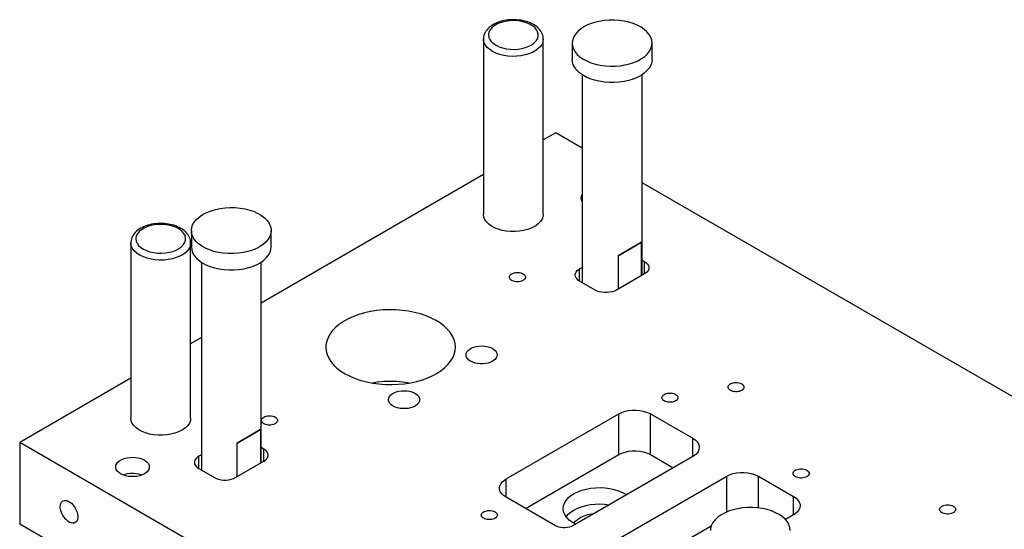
# Model space of a CAD drawing. Header units: inches. Extents: x 3 to 351, y 4 to 271.
# Tile 498 of 530: x 221.34 to 233.68, y 252.24 to 258.62. Entities that reach past the tile are written whole.
import ezdxf

# ---------------------------------------------------------------- set-up
doc = ezdxf.new("R2010")
doc.units = ezdxf.units.IN
doc.header["$LTSCALE"] = 0.5
doc.header["$MEASUREMENT"] = 0
doc.layers.add('STR_1', color=7, linetype='Continuous')

msp = doc.modelspace()

# ---------------------------------------------------------------- linework, layer by layer
at = {"layer": 'STR_1', "color": 9, "linetype": 'Continuous'}
for p, q in [((227.236, 258.535), (227.219, 258.521)), ((227.254, 258.548), (227.236, 258.535)), ((227.273, 258.56), (227.254, 258.548)), ((227.294, 258.571), (227.273, 258.56)), ((227.315, 258.581), (227.294, 258.571)), ((227.338, 258.589), (227.315, 258.581)), ((227.361, 258.597), (227.338, 258.589)), ((227.385, 258.604), (227.361, 258.597)), ((227.41, 258.609), (227.385, 258.604)), ((227.435, 258.613), (227.41, 258.609)), ((227.46, 258.617), (227.435, 258.613)), ((227.486, 258.619), (227.46, 258.617)), ((227.512, 258.62), (227.486, 258.619)), ((227.538, 258.62), (227.512, 258.62)), ((227.564, 258.619), (227.538, 258.62)), ((227.59, 258.616), (227.564, 258.619)), ((227.615, 258.613), (227.59, 258.616)), ((227.64, 258.608), (227.615, 258.613)), ((227.665, 258.603), (227.64, 258.608)), ((227.689, 258.596), (227.665, 258.603)), ((227.712, 258.588), (227.689, 258.596)), ((227.734, 258.579), (227.712, 258.588)), ((227.756, 258.57), (227.734, 258.579)), ((227.776, 258.559), (227.756, 258.57)), ((227.795, 258.547), (227.776, 258.559)), ((227.812, 258.534), (227.795, 258.547)), ((227.829, 258.521), (227.812, 258.534)), ((228.407, 258.53), (228.366, 258.503)), ((228.436, 258.546), (228.407, 258.53)), ((228.487, 258.568), (228.436, 258.546)), ((228.542, 258.586), (228.487, 258.568)), ((228.6, 258.599), (228.542, 258.586)), ((228.661, 258.609), (228.6, 258.599)), ((228.724, 258.614), (228.661, 258.609)), ((228.787, 258.614), (228.724, 258.614)), ((228.85, 258.61), (228.787, 258.614)), ((228.911, 258.601), (228.85, 258.61)), ((228.97, 258.588), (228.911, 258.601)), ((229.026, 258.571), (228.97, 258.588)), ((229.077, 258.55), (229.026, 258.571)), ((229.124, 258.525), (229.077, 258.55)), ((227.151, 258.406), (227.149, 258.389)), ((227.155, 258.424), (227.151, 258.406)), ((227.161, 258.441), (227.155, 258.424)), ((227.169, 258.458), (227.161, 258.441)), ((227.179, 258.475), (227.169, 258.458)), ((227.19, 258.491), (227.179, 258.475)), ((227.204, 258.507), (227.19, 258.491)), ((227.219, 258.521), (227.204, 258.507)), ((227.843, 258.507), (227.829, 258.521)), ((227.856, 258.492), (227.843, 258.507)), ((227.867, 258.476), (227.856, 258.492)), ((227.877, 258.461), (227.867, 258.476)), ((227.885, 258.444), (227.877, 258.461)), ((227.891, 258.428), (227.885, 258.444)), ((227.895, 258.411), (227.891, 258.428)), ((227.898, 258.394), (227.895, 258.411)), ((228.28, 258.406), (228.267, 258.37)), ((228.301, 258.44), (228.28, 258.406)), ((228.33, 258.473), (228.301, 258.44)), ((228.366, 258.503), (228.33, 258.473)), ((229.164, 258.497), (229.124, 258.525)), ((229.198, 258.466), (229.164, 258.497)), ((229.225, 258.433), (229.198, 258.466)), ((229.245, 258.398), (229.225, 258.433)), ((227.149, 258.389), (227.148, 258.377)), ((227.148, 258.377), (227.148, 256.183)), ((227.898, 258.377), (227.898, 258.394)), ((227.898, 256.183), (227.898, 258.377)), ((228.267, 258.37), (228.261, 258.334)), ((228.261, 258.334), (228.261, 258.326)), ((228.261, 258.326), (228.261, 258.122)), ((228.261, 258.326), (228.265, 258.29)), ((228.265, 258.29), (228.277, 258.254)), ((229.257, 258.363), (229.245, 258.398)), ((229.248, 258.26), (229.258, 258.296)), ((229.261, 258.326), (229.257, 258.363)), ((229.258, 258.296), (229.261, 258.326)), ((229.261, 258.122), (229.261, 258.326)), ((228.277, 258.254), (228.296, 258.219)), ((228.296, 258.219), (228.324, 258.186)), ((228.324, 258.186), (228.358, 258.155)), ((229.131, 258.132), (229.17, 258.16)), ((229.17, 258.16), (229.203, 258.192)), ((229.203, 258.192), (229.229, 258.225)), ((229.229, 258.225), (229.248, 258.26)), ((228.264, 258.092), (228.261, 258.122)), ((228.274, 258.056), (228.264, 258.092)), ((228.293, 258.021), (228.274, 258.056)), ((228.358, 258.155), (228.398, 258.127)), ((228.398, 258.127), (228.444, 258.103)), ((228.444, 258.103), (228.496, 258.081)), ((228.496, 258.081), (228.551, 258.064)), ((228.551, 258.064), (228.61, 258.051)), ((228.61, 258.051), (228.672, 258.042)), ((228.672, 258.042), (228.735, 258.038)), ((228.735, 258.038), (228.798, 258.038)), ((228.798, 258.038), (228.86, 258.043)), ((228.86, 258.043), (228.921, 258.053)), ((228.921, 258.053), (228.98, 258.067)), ((228.98, 258.067), (229.035, 258.085)), ((229.035, 258.085), (229.085, 258.106)), ((229.085, 258.106), (229.131, 258.132)), ((229.245, 258.05), (229.225, 258.015)), ((229.257, 258.086), (229.245, 258.05)), ((229.261, 258.122), (229.257, 258.086)), ((228.318, 257.987), (228.293, 258.021)), ((228.351, 257.956), (228.318, 257.987)), ((228.391, 257.928), (228.351, 257.956)), ((228.386, 257.931), (228.386, 255.328)), ((228.436, 257.902), (228.391, 257.928)), ((229.124, 257.923), (229.077, 257.898)), ((229.164, 257.951), (229.124, 257.923)), ((229.136, 255.419), (229.136, 257.931)), ((229.198, 257.982), (229.164, 257.951)), ((229.225, 258.015), (229.198, 257.982)), ((228.487, 257.88), (228.436, 257.902)), ((228.542, 257.862), (228.487, 257.88)), ((228.6, 257.849), (228.542, 257.862)), ((228.661, 257.839), (228.6, 257.849)), ((228.724, 257.834), (228.661, 257.839)), ((228.787, 257.834), (228.724, 257.834)), ((228.85, 257.838), (228.787, 257.834)), ((228.911, 257.847), (228.85, 257.838)), ((228.97, 257.86), (228.911, 257.847)), ((229.026, 257.877), (228.97, 257.86)), ((229.077, 257.898), (229.026, 257.877)), ((223.634, 256.183), (223.682, 256.207)), ((223.682, 256.207), (223.734, 256.227)), ((223.734, 256.227), (223.79, 256.244)), ((223.79, 256.244), (223.85, 256.256)), ((223.85, 256.256), (223.912, 256.264)), ((223.912, 256.264), (223.975, 256.267)), ((223.975, 256.267), (224.038, 256.266)), ((224.038, 256.266), (224.1, 256.26)), ((224.1, 256.26), (224.161, 256.25)), ((224.161, 256.25), (224.219, 256.235)), ((224.219, 256.235), (224.273, 256.216)), ((224.273, 256.216), (224.322, 256.193)), ((224.322, 256.193), (224.367, 256.167)), ((223.016, 256.062), (222.99, 256.058)), ((223.041, 256.065), (223.016, 256.062)), ((223.067, 256.067), (223.041, 256.065)), ((223.093, 256.068), (223.067, 256.067)), ((223.119, 256.068), (223.093, 256.068)), ((223.145, 256.067), (223.119, 256.068)), ((223.17, 256.065), (223.145, 256.067)), ((223.196, 256.061), (223.17, 256.065)), ((223.221, 256.057), (223.196, 256.061)), ((223.504, 256.051), (223.523, 256.086)), ((223.523, 256.086), (223.551, 256.119)), ((223.551, 256.119), (223.585, 256.149)), ((223.585, 256.149), (223.625, 256.177)), ((223.625, 256.177), (223.634, 256.183)), ((224.367, 256.167), (224.405, 256.138)), ((224.405, 256.138), (224.436, 256.106)), ((224.436, 256.106), (224.461, 256.073)), ((224.461, 256.073), (224.477, 256.038)), ((222.771, 255.939), (222.759, 255.923)), ((222.784, 255.955), (222.771, 255.939)), ((222.8, 255.97), (222.784, 255.955)), ((222.816, 255.984), (222.8, 255.97)), ((222.834, 255.997), (222.816, 255.984)), ((222.854, 256.008), (222.834, 255.997)), ((222.874, 256.019), (222.854, 256.008)), ((222.896, 256.029), (222.874, 256.019)), ((222.918, 256.038), (222.896, 256.029)), ((222.942, 256.045), (222.918, 256.038)), ((222.966, 256.052), (222.942, 256.045)), ((222.99, 256.058), (222.966, 256.052)), ((223.245, 256.051), (223.221, 256.057)), ((223.269, 256.045), (223.245, 256.051)), ((223.293, 256.037), (223.269, 256.045)), ((223.315, 256.028), (223.293, 256.037)), ((223.336, 256.018), (223.315, 256.028)), ((223.356, 256.007), (223.336, 256.018)), ((223.375, 255.995), (223.356, 256.007)), ((223.393, 255.983), (223.375, 255.995)), ((223.409, 255.969), (223.393, 255.983)), ((223.424, 255.955), (223.409, 255.969)), ((223.437, 255.94), (223.424, 255.955)), ((223.448, 255.925), (223.437, 255.94)), ((223.488, 255.979), (223.492, 256.015)), ((223.488, 255.979), (223.488, 255.775)), ((223.491, 255.948), (223.488, 255.979)), ((223.501, 255.912), (223.491, 255.948)), ((223.492, 256.015), (223.504, 256.051)), ((224.484, 255.942), (224.472, 255.906)), ((224.477, 256.038), (224.486, 256.001)), ((224.488, 255.979), (224.484, 255.942)), ((224.486, 256.001), (224.488, 255.979)), ((224.488, 255.775), (224.488, 255.979)), ((222.732, 255.855), (222.729, 255.837)), ((222.729, 255.837), (222.729, 255.826)), ((222.729, 255.826), (222.729, 253.631)), ((222.736, 255.872), (222.732, 255.855)), ((222.742, 255.889), (222.736, 255.872)), ((222.749, 255.907), (222.742, 255.889)), ((222.759, 255.923), (222.749, 255.907)), ((223.457, 255.909), (223.448, 255.925)), ((223.465, 255.893), (223.457, 255.909)), ((223.471, 255.876), (223.465, 255.893)), ((223.476, 255.859), (223.471, 255.876)), ((223.478, 255.842), (223.476, 255.859)), ((223.479, 255.826), (223.478, 255.842)), ((223.479, 253.631), (223.479, 255.826)), ((223.52, 255.877), (223.501, 255.912)), ((223.546, 255.844), (223.52, 255.877)), ((223.578, 255.813), (223.546, 255.844)), ((223.618, 255.784), (223.578, 255.813)), ((224.425, 255.839), (224.391, 255.808)), ((224.452, 255.872), (224.425, 255.839)), ((224.472, 255.906), (224.452, 255.872)), ((229.128, 255.834), (228.835, 255.664)), ((228.835, 255.664), (229.128, 255.834)), ((229.128, 255.415), (229.128, 255.834)), ((223.488, 255.775), (223.492, 255.738)), ((223.492, 255.738), (223.504, 255.702)), ((223.504, 255.702), (223.523, 255.668)), ((223.663, 255.759), (223.618, 255.784)), ((223.714, 255.737), (223.663, 255.759)), ((223.769, 255.719), (223.714, 255.737)), ((223.827, 255.705), (223.769, 255.719)), ((223.888, 255.696), (223.827, 255.705)), ((223.951, 255.691), (223.888, 255.696)), ((224.014, 255.69), (223.951, 255.691)), ((224.077, 255.695), (224.014, 255.69)), ((224.138, 255.703), (224.077, 255.695)), ((224.197, 255.717), (224.138, 255.703)), ((224.253, 255.734), (224.197, 255.717)), ((224.304, 255.755), (224.253, 255.734)), ((224.351, 255.78), (224.304, 255.755)), ((224.391, 255.808), (224.351, 255.78)), ((224.456, 255.673), (224.475, 255.708)), ((224.475, 255.708), (224.485, 255.744)), ((224.485, 255.744), (224.488, 255.775)), ((223.523, 255.668), (223.551, 255.635)), ((223.551, 255.635), (223.585, 255.604)), ((223.585, 255.604), (223.625, 255.576)), ((223.613, 255.584), (223.613, 252.98)), ((223.625, 255.576), (223.671, 255.551)), ((224.312, 255.555), (224.358, 255.58)), ((224.358, 255.58), (224.397, 255.609)), ((224.363, 253.072), (224.363, 255.584)), ((224.397, 255.609), (224.43, 255.64)), ((224.43, 255.64), (224.456, 255.673)), ((228.835, 255.664), (228.835, 255.246)), ((223.671, 255.551), (223.723, 255.53)), ((223.723, 255.53), (223.778, 255.512)), ((223.778, 255.512), (223.837, 255.499)), ((223.837, 255.499), (223.899, 255.491)), ((223.899, 255.491), (223.962, 255.486)), ((223.962, 255.486), (224.025, 255.487)), ((224.025, 255.487), (224.087, 255.492)), ((224.087, 255.492), (224.148, 255.501)), ((224.148, 255.501), (224.207, 255.515)), ((224.207, 255.515), (224.262, 255.533)), ((224.262, 255.533), (224.312, 255.555)), ((224.062, 253.317), (224.355, 253.486)), ((224.355, 253.486), (224.062, 253.317)), ((224.355, 253.486), (224.355, 253.068)), ((224.062, 252.899), (224.062, 253.317)), ((228.382, 252.727), (228.436, 252.742)), ((228.436, 252.742), (228.493, 252.752)), ((228.493, 252.752), (228.553, 252.758)), ((228.553, 252.758), (228.613, 252.76)), ((228.613, 252.76), (228.673, 252.757)), ((228.673, 252.757), (228.731, 252.749)), ((228.731, 252.749), (228.788, 252.737)), ((228.788, 252.737), (228.841, 252.721)), ((228.184, 252.6), (228.211, 252.631)), ((228.211, 252.631), (228.245, 252.66)), ((228.245, 252.66), (228.285, 252.686)), ((228.285, 252.686), (228.331, 252.708)), ((228.331, 252.708), (228.382, 252.727)), ((228.841, 252.721), (228.89, 252.7)), ((228.89, 252.7), (228.933, 252.677)), ((228.933, 252.677), (228.943, 252.671)), ((228.149, 252.498), (228.153, 252.533)), ((228.149, 252.484), (228.149, 252.498)), ((228.157, 252.45), (228.149, 252.484)), ((228.153, 252.533), (228.165, 252.567)), ((228.165, 252.567), (228.184, 252.6)), ((228.281, 252.479), (228.327, 252.502)), ((228.327, 252.502), (228.377, 252.521)), ((228.377, 252.521), (228.431, 252.537)), ((228.431, 252.537), (228.488, 252.547)), ((228.488, 252.547), (228.547, 252.554)), ((228.547, 252.554), (228.607, 252.556)), ((228.607, 252.556), (228.667, 252.553)), ((228.667, 252.553), (228.726, 252.546)), ((228.726, 252.546), (228.726, 252.546)), ((230.274, 252.482), (230.219, 252.464)), ((230.333, 252.496), (230.274, 252.482)), ((230.394, 252.506), (230.333, 252.496)), ((230.456, 252.511), (230.394, 252.506)), ((230.52, 252.511), (230.456, 252.511)), ((230.582, 252.507), (230.52, 252.511)), ((230.644, 252.498), (230.582, 252.507)), ((230.703, 252.485), (230.644, 252.498)), ((230.758, 252.468), (230.703, 252.485)), ((228.172, 252.416), (228.157, 252.45)), ((228.194, 252.384), (228.172, 252.416)), ((228.185, 252.396), (228.212, 252.427)), ((228.224, 252.354), (228.194, 252.384)), ((228.212, 252.427), (228.246, 252.456)), ((228.246, 252.456), (228.281, 252.479)), ((228.303, 252.341), (228.332, 252.366)), ((228.332, 252.366), (228.368, 252.388)), ((228.368, 252.388), (228.409, 252.407)), ((228.409, 252.407), (228.455, 252.422)), ((228.455, 252.422), (228.504, 252.433)), ((228.504, 252.433), (228.54, 252.438)), ((230.084, 252.389), (230.051, 252.357)), ((230.123, 252.417), (230.084, 252.389)), ((230.169, 252.442), (230.123, 252.417)), ((230.219, 252.464), (230.169, 252.442)), ((230.81, 252.446), (230.758, 252.468)), ((230.856, 252.422), (230.81, 252.446)), ((230.897, 252.393), (230.856, 252.422)), ((230.931, 252.363), (230.897, 252.393)), ((230.958, 252.33), (230.931, 252.363)), ((228.261, 252.326), (228.224, 252.354)), ((228.303, 252.302), (228.261, 252.326)), ((228.281, 252.314), (228.303, 252.341)), ((229.996, 252.253), (229.993, 252.223)), ((230.007, 252.289), (229.996, 252.253)), ((230.025, 252.324), (230.007, 252.289)), ((230.051, 252.357), (230.025, 252.324)), ((230.977, 252.295), (230.958, 252.33)), ((230.989, 252.259), (230.977, 252.295)), ((230.993, 252.223), (230.989, 252.259))]:
    msp.add_line(p, q, dxfattribs=at)
at = {"layer": 'STR_1', "color": 96, "linetype": 'Continuous'}
for p, q in [((227.281, 258.542), (227.253, 258.518)), ((227.315, 258.563), (227.281, 258.542)), ((227.355, 258.58), (227.315, 258.563)), ((227.399, 258.594), (227.355, 258.58)), ((227.446, 258.603), (227.399, 258.594)), ((227.496, 258.608), (227.446, 258.603)), ((227.546, 258.608), (227.496, 258.608)), ((227.595, 258.604), (227.546, 258.608)), ((227.643, 258.595), (227.595, 258.604)), ((227.687, 258.582), (227.643, 258.595)), ((227.727, 258.565), (227.687, 258.582)), ((227.763, 258.544), (227.727, 258.565)), ((227.792, 258.521), (227.763, 258.544)), ((227.217, 258.464), (227.211, 258.436)), ((227.211, 258.436), (227.211, 258.428)), ((227.211, 258.428), (227.215, 258.399)), ((227.231, 258.492), (227.217, 258.464)), ((227.253, 258.518), (227.231, 258.492)), ((227.814, 258.495), (227.792, 258.521)), ((227.828, 258.467), (227.814, 258.495)), ((227.825, 258.382), (227.834, 258.41)), ((227.835, 258.439), (227.828, 258.467)), ((227.834, 258.41), (227.835, 258.439)), ((227.149, 258.361), (227.148, 258.377)), ((227.157, 258.33), (227.149, 258.361)), ((227.173, 258.3), (227.157, 258.33)), ((227.197, 258.271), (227.173, 258.3)), ((227.215, 258.399), (227.227, 258.371)), ((227.227, 258.371), (227.246, 258.345)), ((227.246, 258.345), (227.273, 258.32)), ((227.273, 258.32), (227.306, 258.299)), ((227.306, 258.299), (227.344, 258.28)), ((227.676, 258.271), (227.717, 258.287)), ((227.717, 258.287), (227.754, 258.306)), ((227.754, 258.306), (227.785, 258.329)), ((227.785, 258.329), (227.809, 258.354)), ((227.809, 258.354), (227.825, 258.382)), ((227.863, 258.285), (227.836, 258.258)), ((227.883, 258.315), (227.863, 258.285)), ((227.894, 258.346), (227.883, 258.315)), ((227.898, 258.377), (227.894, 258.346)), ((227.227, 258.245), (227.197, 258.271)), ((227.263, 258.221), (227.227, 258.245)), ((227.305, 258.201), (227.263, 258.221)), ((227.352, 258.185), (227.305, 258.201)), ((227.344, 258.28), (227.387, 258.266)), ((227.402, 258.172), (227.352, 258.185)), ((227.387, 258.266), (227.434, 258.255)), ((227.455, 258.164), (227.402, 258.172)), ((227.434, 258.255), (227.483, 258.249)), ((227.51, 258.161), (227.455, 258.164)), ((227.483, 258.249), (227.533, 258.248)), ((227.565, 258.162), (227.51, 258.161)), ((227.533, 258.248), (227.582, 258.251)), ((227.618, 258.168), (227.565, 258.162)), ((227.582, 258.251), (227.631, 258.259)), ((227.67, 258.178), (227.618, 258.168)), ((227.631, 258.259), (227.676, 258.271)), ((227.719, 258.192), (227.67, 258.178)), ((227.763, 258.211), (227.719, 258.192)), ((227.803, 258.233), (227.763, 258.211)), ((227.836, 258.258), (227.803, 258.233)), ((222.812, 255.94), (222.798, 255.913)), ((222.833, 255.967), (222.812, 255.94)), ((222.861, 255.99), (222.833, 255.967)), ((222.896, 256.011), (222.861, 255.99)), ((222.936, 256.029), (222.896, 256.011)), ((222.98, 256.042), (222.936, 256.029)), ((223.027, 256.051), (222.98, 256.042)), ((223.076, 256.056), (223.027, 256.051)), ((223.126, 256.057), (223.076, 256.056)), ((223.176, 256.052), (223.126, 256.057)), ((223.223, 256.043), (223.176, 256.052)), ((223.268, 256.03), (223.223, 256.043)), ((223.308, 256.013), (223.268, 256.03)), ((223.343, 255.993), (223.308, 256.013)), ((223.372, 255.969), (223.343, 255.993)), ((223.394, 255.943), (223.372, 255.969)), ((223.409, 255.916), (223.394, 255.943)), ((222.73, 255.81), (222.729, 255.826)), ((222.798, 255.913), (222.792, 255.884)), ((222.792, 255.884), (222.792, 255.877)), ((222.792, 255.877), (222.796, 255.848)), ((222.796, 255.848), (222.807, 255.82)), ((222.807, 255.82), (222.827, 255.793)), ((223.389, 255.803), (223.406, 255.83)), ((223.406, 255.83), (223.415, 255.858)), ((223.416, 255.887), (223.409, 255.916)), ((223.415, 255.858), (223.416, 255.887)), ((223.479, 255.826), (223.475, 255.794)), ((222.738, 255.778), (222.73, 255.81)), ((222.754, 255.748), (222.738, 255.778)), ((222.777, 255.72), (222.754, 255.748)), ((222.807, 255.693), (222.777, 255.72)), ((222.844, 255.67), (222.807, 255.693)), ((222.827, 255.793), (222.853, 255.769)), ((222.853, 255.769), (222.886, 255.747)), ((222.886, 255.747), (222.925, 255.729)), ((222.925, 255.729), (222.968, 255.714)), ((222.968, 255.714), (223.015, 255.704)), ((223.015, 255.704), (223.063, 255.698)), ((223.063, 255.698), (223.113, 255.696)), ((223.113, 255.696), (223.163, 255.699)), ((223.163, 255.699), (223.211, 255.707)), ((223.211, 255.707), (223.257, 255.719)), ((223.257, 255.719), (223.298, 255.735)), ((223.298, 255.735), (223.335, 255.755)), ((223.335, 255.755), (223.365, 255.778)), ((223.365, 255.778), (223.389, 255.803)), ((223.417, 255.706), (223.383, 255.681)), ((223.444, 255.734), (223.417, 255.706)), ((223.463, 255.763), (223.444, 255.734)), ((223.475, 255.794), (223.463, 255.763)), ((222.886, 255.649), (222.844, 255.67)), ((222.933, 255.633), (222.886, 255.649)), ((222.983, 255.621), (222.933, 255.633)), ((223.036, 255.613), (222.983, 255.621)), ((223.09, 255.609), (223.036, 255.613)), ((223.145, 255.61), (223.09, 255.609)), ((223.199, 255.616), (223.145, 255.61)), ((223.251, 255.626), (223.199, 255.616)), ((223.299, 255.641), (223.251, 255.626)), ((223.344, 255.659), (223.299, 255.641)), ((223.383, 255.681), (223.344, 255.659)), ((229.167, 255.438), (229.167, 255.591)), ((228.354, 255.346), (228.354, 255.499)), ((228.846, 253.174), (228.846, 253.684)), ((229.242, 253.174), (229.242, 253.684)), ((229.772, 253.15), (229.772, 253.378)), ((224.394, 253.09), (224.394, 253.243)), ((223.581, 252.998), (223.581, 253.152)), ((222.655, 252.923), (222.635, 252.917)), ((222.689, 252.931), (222.655, 252.923)), ((222.725, 252.936), (222.689, 252.931)), ((222.762, 252.936), (222.725, 252.936)), ((222.798, 252.933), (222.762, 252.936)), ((222.833, 252.927), (222.798, 252.933)), ((222.866, 252.917), (222.833, 252.927)), ((227.432, 252.639), (227.432, 252.868)), ((230.198, 252.456), (230.198, 252.904)), ((230.594, 252.506), (230.594, 252.904)), ((231.036, 252.42), (231.036, 252.648))]:
    msp.add_line(p, q, dxfattribs=at)
at = {"layer": 'STR_1', "color": 190, "linetype": 'Continuous'}
for p, q in [((228.054, 257.203), (227.898, 257.114)), ((228.386, 257.012), (228.054, 257.203)), ((227.148, 256.681), (224.363, 255.072)), ((234.538, 253.46), (229.136, 256.579)), ((228.373, 256.387), (228.376, 256.408)), ((228.376, 256.366), (228.373, 256.387)), ((228.373, 256.387), (228.373, 256.387)), ((228.376, 256.408), (228.386, 256.429)), ((228.386, 256.345), (228.376, 256.366)), ((228.386, 256.429), (228.386, 256.429)), ((227.149, 256.179), (227.148, 256.183)), ((227.154, 256.147), (227.149, 256.179)), ((227.166, 256.117), (227.154, 256.147)), ((227.187, 256.087), (227.166, 256.117)), ((227.215, 256.06), (227.187, 256.087)), ((227.249, 256.035), (227.215, 256.06)), ((227.836, 256.063), (227.803, 256.038)), ((227.863, 256.091), (227.836, 256.063)), ((227.883, 256.12), (227.863, 256.091)), ((227.894, 256.151), (227.883, 256.12)), ((227.898, 256.183), (227.894, 256.151)), ((227.289, 256.014), (227.249, 256.035)), ((227.334, 255.996), (227.289, 256.014)), ((227.383, 255.982), (227.334, 255.996)), ((227.435, 255.972), (227.383, 255.982)), ((227.489, 255.967), (227.435, 255.972)), ((227.544, 255.967), (227.489, 255.967)), ((227.598, 255.971), (227.544, 255.967)), ((227.651, 255.979), (227.598, 255.971)), ((227.701, 255.992), (227.651, 255.979)), ((227.747, 256.009), (227.701, 255.992)), ((227.789, 256.03), (227.747, 256.009)), ((227.803, 256.038), (227.789, 256.03)), ((229.136, 255.609), (229.167, 255.591)), ((229.167, 255.591), (229.188, 255.576)), ((229.188, 255.576), (229.205, 255.56)), ((227.504, 255.437), (227.517, 255.443)), ((227.517, 255.443), (227.532, 255.448)), ((227.532, 255.448), (227.549, 255.452)), ((227.549, 255.452), (227.566, 255.454)), ((227.566, 255.454), (227.583, 255.454)), ((227.583, 255.454), (227.601, 255.452)), ((227.601, 255.452), (227.617, 255.448)), ((227.617, 255.448), (227.632, 255.443)), ((227.632, 255.443), (227.646, 255.437)), ((228.302, 255.441), (228.311, 255.459)), ((228.311, 255.459), (228.324, 255.477)), ((228.324, 255.477), (228.343, 255.492)), ((228.343, 255.492), (228.354, 255.499)), ((228.354, 255.499), (228.386, 255.517)), ((229.179, 255.445), (229.167, 255.438)), ((229.197, 255.46), (229.179, 255.445)), ((229.211, 255.477), (229.197, 255.46)), ((229.205, 255.56), (229.216, 255.542)), ((229.22, 255.495), (229.211, 255.477)), ((229.216, 255.542), (229.222, 255.524)), ((229.222, 255.514), (229.22, 255.495)), ((229.222, 255.524), (229.222, 255.514)), ((227.474, 255.396), (227.476, 255.406)), ((227.476, 255.386), (227.474, 255.396)), ((227.476, 255.406), (227.48, 255.416)), ((227.48, 255.376), (227.476, 255.386)), ((227.48, 255.416), (227.488, 255.425)), ((227.488, 255.367), (227.48, 255.376)), ((227.488, 255.425), (227.498, 255.433)), ((227.498, 255.359), (227.488, 255.367)), ((227.498, 255.433), (227.504, 255.437)), ((227.51, 255.351), (227.498, 255.359)), ((227.524, 255.346), (227.51, 255.351)), ((227.54, 255.341), (227.524, 255.346)), ((227.557, 255.339), (227.54, 255.341)), ((227.575, 255.338), (227.557, 255.339)), ((227.592, 255.339), (227.575, 255.338)), ((227.609, 255.341), (227.592, 255.339)), ((227.625, 255.346), (227.609, 255.341)), ((227.639, 255.351), (227.625, 255.346)), ((227.652, 255.359), (227.639, 255.351)), ((227.646, 255.437), (227.657, 255.429)), ((227.662, 255.367), (227.652, 255.359)), ((227.657, 255.429), (227.666, 255.42)), ((227.669, 255.376), (227.662, 255.367)), ((227.666, 255.42), (227.672, 255.411)), ((227.674, 255.386), (227.669, 255.376)), ((227.672, 255.411), (227.675, 255.401)), ((227.675, 255.396), (227.674, 255.386)), ((227.675, 255.401), (227.675, 255.396)), ((228.299, 255.422), (228.302, 255.441)), ((228.3, 255.413), (228.299, 255.422)), ((228.306, 255.394), (228.3, 255.413)), ((228.317, 255.377), (228.306, 255.394)), ((228.333, 255.36), (228.317, 255.377)), ((228.354, 255.346), (228.333, 255.36)), ((228.549, 255.234), (228.354, 255.346)), ((229.167, 255.438), (228.814, 255.234)), ((228.574, 255.221), (228.549, 255.234)), ((228.602, 255.212), (228.574, 255.221)), ((228.633, 255.206), (228.602, 255.212)), ((228.665, 255.202), (228.633, 255.206)), ((228.698, 255.202), (228.665, 255.202)), ((228.73, 255.206), (228.698, 255.202)), ((228.761, 255.212), (228.73, 255.206)), ((228.789, 255.221), (228.761, 255.212)), ((228.814, 255.234), (228.789, 255.221)), ((225.734, 254.965), (225.658, 254.948)), ((225.811, 254.977), (225.734, 254.965)), ((225.891, 254.985), (225.811, 254.977)), ((225.971, 254.988), (225.891, 254.985)), ((226.052, 254.986), (225.971, 254.988)), ((226.132, 254.98), (226.052, 254.986)), ((226.21, 254.97), (226.132, 254.98)), ((226.286, 254.955), (226.21, 254.97)), ((226.36, 254.935), (226.286, 254.955)), ((225.396, 254.842), (225.344, 254.807)), ((225.455, 254.874), (225.396, 254.842)), ((225.518, 254.903), (225.455, 254.874)), ((225.586, 254.927), (225.518, 254.903)), ((225.658, 254.948), (225.586, 254.927)), ((226.429, 254.912), (226.36, 254.935)), ((226.494, 254.884), (226.429, 254.912)), ((226.555, 254.854), (226.494, 254.884)), ((226.609, 254.819), (226.555, 254.854)), ((225.258, 254.728), (225.226, 254.685)), ((225.298, 254.768), (225.258, 254.728)), ((225.344, 254.807), (225.298, 254.768)), ((226.658, 254.782), (226.609, 254.819)), ((226.699, 254.742), (226.658, 254.782)), ((226.734, 254.7), (226.699, 254.742)), ((223.613, 254.639), (223.479, 254.562)), ((225.184, 254.595), (225.175, 254.549)), ((225.201, 254.641), (225.184, 254.595)), ((225.226, 254.685), (225.201, 254.641)), ((226.762, 254.657), (226.734, 254.7)), ((226.782, 254.612), (226.762, 254.657)), ((226.793, 254.566), (226.782, 254.612)), ((225.175, 254.549), (225.173, 254.519)), ((225.173, 254.519), (225.177, 254.473)), ((225.177, 254.473), (225.189, 254.427)), ((226.783, 254.431), (226.794, 254.477)), ((226.797, 254.519), (226.793, 254.566)), ((226.794, 254.477), (226.797, 254.519)), ((226.933, 254.442), (226.942, 254.461)), ((226.942, 254.461), (226.957, 254.479)), ((226.957, 254.479), (226.976, 254.495)), ((226.976, 254.495), (227, 254.509)), ((227, 254.509), (227.028, 254.52)), ((227.028, 254.52), (227.059, 254.528)), ((227.059, 254.528), (227.092, 254.533)), ((227.092, 254.533), (227.126, 254.535)), ((227.126, 254.535), (227.16, 254.533)), ((227.16, 254.533), (227.192, 254.528)), ((227.192, 254.528), (227.223, 254.52)), ((227.223, 254.52), (227.251, 254.509)), ((227.251, 254.509), (227.275, 254.495)), ((227.275, 254.495), (227.295, 254.479)), ((227.295, 254.479), (227.309, 254.461)), ((227.309, 254.461), (227.318, 254.442)), ((225.189, 254.427), (225.209, 254.382)), ((225.209, 254.382), (225.237, 254.338)), ((225.237, 254.338), (225.271, 254.296)), ((226.703, 254.3), (226.737, 254.342)), ((226.737, 254.342), (226.764, 254.386)), ((226.764, 254.386), (226.783, 254.431)), ((226.93, 254.422), (226.933, 254.442)), ((226.931, 254.412), (226.93, 254.422)), ((226.937, 254.393), (226.931, 254.412)), ((226.949, 254.375), (226.937, 254.393)), ((226.966, 254.358), (226.949, 254.375)), ((226.988, 254.342), (226.966, 254.358)), ((227.014, 254.33), (226.988, 254.342)), ((227.264, 254.342), (227.238, 254.33)), ((227.275, 254.35), (227.264, 254.342)), ((227.295, 254.366), (227.275, 254.35)), ((227.309, 254.384), (227.295, 254.366)), ((227.318, 254.403), (227.309, 254.384)), ((227.318, 254.442), (227.321, 254.422)), ((227.321, 254.422), (227.318, 254.403)), ((225.271, 254.296), (225.313, 254.256)), ((225.313, 254.256), (225.362, 254.219)), ((225.362, 254.219), (225.416, 254.185)), ((226.56, 254.188), (226.614, 254.222)), ((226.614, 254.222), (226.662, 254.26)), ((226.662, 254.26), (226.703, 254.3)), ((227.043, 254.32), (227.014, 254.33)), ((227.075, 254.313), (227.043, 254.32)), ((227.109, 254.31), (227.075, 254.313)), ((227.143, 254.31), (227.109, 254.31)), ((227.176, 254.313), (227.143, 254.31)), ((227.208, 254.32), (227.176, 254.313)), ((227.238, 254.33), (227.208, 254.32)), ((222.729, 254.129), (221.336, 253.325)), ((225.416, 254.185), (225.477, 254.154)), ((225.477, 254.154), (225.542, 254.127)), ((225.542, 254.127), (225.611, 254.103)), ((225.611, 254.103), (225.685, 254.084)), ((225.9, 254.087), (225.82, 254.08)), ((225.98, 254.09), (225.9, 254.087)), ((226.061, 254.088), (225.98, 254.09)), ((226.14, 254.081), (226.061, 254.088)), ((226.237, 254.073), (226.313, 254.09)), ((226.313, 254.09), (226.385, 254.111)), ((226.385, 254.111), (226.453, 254.136)), ((226.453, 254.136), (226.516, 254.164)), ((226.516, 254.164), (226.56, 254.188)), ((225.685, 254.084), (225.761, 254.069)), ((225.82, 254.08), (225.752, 254.07)), ((225.761, 254.069), (225.839, 254.058)), ((225.839, 254.058), (225.919, 254.052)), ((225.919, 254.052), (226, 254.05)), ((226, 254.05), (226.08, 254.054)), ((226.056, 253.959), (226.087, 253.967)), ((226.08, 254.054), (226.16, 254.061)), ((226.087, 253.967), (226.12, 253.972)), ((226.12, 253.972), (226.153, 253.974)), ((226.219, 254.07), (226.14, 254.081)), ((226.153, 253.974), (226.187, 253.972)), ((226.16, 254.061), (226.237, 254.073)), ((226.187, 253.972), (226.22, 253.967)), ((226.22, 253.967), (226.251, 253.959)), ((230.214, 254.018), (230.216, 254.028)), ((230.215, 254.013), (230.214, 254.018)), ((230.218, 254.003), (230.215, 254.013)), ((230.216, 254.028), (230.22, 254.038)), ((230.224, 253.994), (230.218, 254.003)), ((230.22, 254.038), (230.228, 254.047)), ((230.232, 253.985), (230.224, 253.994)), ((230.228, 254.047), (230.238, 254.055)), ((230.244, 253.977), (230.232, 253.985)), ((230.238, 254.055), (230.25, 254.062)), ((230.257, 253.971), (230.244, 253.977)), ((230.25, 254.062), (230.264, 254.068)), ((230.272, 253.965), (230.257, 253.971)), ((230.264, 254.068), (230.28, 254.073)), ((230.289, 253.962), (230.272, 253.965)), ((230.28, 254.073), (230.297, 254.075)), ((230.306, 253.96), (230.289, 253.962)), ((230.297, 254.075), (230.315, 254.076)), ((230.315, 254.076), (230.332, 254.075)), ((230.341, 253.962), (230.324, 253.96)), ((230.332, 254.075), (230.349, 254.073)), ((230.357, 253.965), (230.341, 253.962)), ((230.349, 254.073), (230.365, 254.068)), ((230.372, 253.971), (230.357, 253.965)), ((230.365, 254.068), (230.379, 254.062)), ((230.386, 253.977), (230.372, 253.971)), ((230.379, 254.062), (230.392, 254.055)), ((230.392, 253.981), (230.386, 253.977)), ((230.392, 254.055), (230.402, 254.047)), ((230.402, 253.989), (230.392, 253.981)), ((230.402, 254.047), (230.409, 254.038)), ((230.409, 253.998), (230.402, 253.989)), ((230.409, 254.038), (230.414, 254.028)), ((230.414, 254.008), (230.409, 253.998)), ((230.414, 254.028), (230.415, 254.018)), ((230.415, 254.018), (230.414, 254.008)), ((225.958, 253.861), (225.961, 253.88)), ((225.959, 253.851), (225.958, 253.861)), ((225.965, 253.832), (225.959, 253.851)), ((225.961, 253.88), (225.97, 253.899)), ((225.97, 253.899), (225.984, 253.917)), ((225.984, 253.917), (226.004, 253.933)), ((226.004, 253.933), (226.028, 253.947)), ((226.028, 253.947), (226.056, 253.959)), ((226.251, 253.959), (226.279, 253.947)), ((226.279, 253.947), (226.303, 253.933)), ((226.303, 253.933), (226.323, 253.917)), ((226.323, 253.917), (226.337, 253.899)), ((226.337, 253.899), (226.346, 253.88)), ((226.346, 253.841), (226.337, 253.822)), ((226.346, 253.88), (226.349, 253.861)), ((226.349, 253.861), (226.346, 253.841)), ((229.385, 253.886), (229.387, 253.896)), ((229.386, 253.881), (229.385, 253.886)), ((229.389, 253.871), (229.386, 253.881)), ((229.387, 253.896), (229.391, 253.906)), ((229.395, 253.862), (229.389, 253.871)), ((229.391, 253.906), (229.399, 253.915)), ((229.403, 253.853), (229.395, 253.862)), ((229.399, 253.915), (229.409, 253.924)), ((229.415, 253.845), (229.403, 253.853)), ((229.409, 253.924), (229.421, 253.931)), ((229.428, 253.839), (229.415, 253.845)), ((229.421, 253.931), (229.435, 253.937)), ((229.443, 253.834), (229.428, 253.839)), ((229.435, 253.937), (229.451, 253.941)), ((229.451, 253.941), (229.468, 253.944)), ((229.468, 253.944), (229.486, 253.944)), ((229.486, 253.944), (229.503, 253.944)), ((229.503, 253.944), (229.52, 253.941)), ((229.52, 253.941), (229.536, 253.937)), ((229.543, 253.839), (229.528, 253.834)), ((229.536, 253.937), (229.55, 253.931)), ((229.557, 253.845), (229.543, 253.839)), ((229.55, 253.931), (229.563, 253.924)), ((229.563, 253.849), (229.557, 253.845)), ((229.563, 253.924), (229.573, 253.915)), ((229.573, 253.857), (229.563, 253.849)), ((229.573, 253.915), (229.58, 253.906)), ((229.58, 253.867), (229.573, 253.857)), ((229.58, 253.906), (229.585, 253.896)), ((229.585, 253.876), (229.58, 253.867)), ((229.585, 253.896), (229.586, 253.886)), ((229.586, 253.886), (229.585, 253.876)), ((230.324, 253.96), (230.306, 253.96)), ((225.976, 253.813), (225.965, 253.832)), ((225.993, 253.796), (225.976, 253.813)), ((226.015, 253.781), (225.993, 253.796)), ((226.041, 253.769), (226.015, 253.781)), ((226.071, 253.759), (226.041, 253.769)), ((226.103, 253.752), (226.071, 253.759)), ((226.136, 253.749), (226.103, 253.752)), ((226.17, 253.749), (226.136, 253.749)), ((226.204, 253.752), (226.17, 253.749)), ((226.236, 253.759), (226.204, 253.752)), ((226.265, 253.769), (226.236, 253.759)), ((226.292, 253.781), (226.265, 253.769)), ((226.303, 253.788), (226.292, 253.781)), ((226.323, 253.804), (226.303, 253.788)), ((226.337, 253.822), (226.323, 253.804)), ((228.882, 253.702), (228.923, 253.716)), ((228.923, 253.716), (228.967, 253.725)), ((228.967, 253.725), (229.013, 253.731)), ((229.013, 253.731), (229.061, 253.731)), ((229.061, 253.731), (229.107, 253.727)), ((229.107, 253.727), (229.152, 253.719)), ((229.152, 253.719), (229.194, 253.706)), ((229.46, 253.83), (229.443, 253.834)), ((229.477, 253.829), (229.46, 253.83)), ((229.494, 253.829), (229.477, 253.829)), ((229.512, 253.83), (229.494, 253.829)), ((229.528, 253.834), (229.512, 253.83)), ((222.729, 253.627), (222.729, 253.631)), ((222.734, 253.596), (222.729, 253.627)), ((222.747, 253.565), (222.734, 253.596)), ((223.475, 253.6), (223.463, 253.569)), ((223.479, 253.631), (223.475, 253.6)), ((224.366, 253.602), (224.368, 253.612)), ((224.368, 253.592), (224.366, 253.602)), ((224.368, 253.612), (224.373, 253.621)), ((224.373, 253.621), (224.38, 253.631)), ((224.38, 253.631), (224.39, 253.639)), ((224.39, 253.639), (224.396, 253.643)), ((224.396, 253.643), (224.409, 253.649)), ((224.409, 253.649), (224.424, 253.654)), ((224.424, 253.654), (224.441, 253.658)), ((224.441, 253.658), (224.458, 253.659)), ((224.458, 253.659), (224.476, 253.659)), ((224.476, 253.659), (224.493, 253.658)), ((224.493, 253.658), (224.509, 253.654)), ((224.509, 253.654), (224.525, 253.649)), ((224.525, 253.649), (224.538, 253.643)), ((224.538, 253.643), (224.549, 253.635)), ((224.549, 253.635), (224.558, 253.626)), ((224.558, 253.626), (224.564, 253.617)), ((224.564, 253.617), (224.567, 253.607)), ((224.567, 253.602), (224.566, 253.592)), ((224.567, 253.607), (224.567, 253.602)), ((227.432, 252.868), (228.846, 253.684)), ((228.846, 253.684), (228.882, 253.702)), ((229.194, 253.706), (229.232, 253.69)), ((229.232, 253.69), (229.242, 253.684)), ((229.242, 253.684), (229.772, 253.378)), ((222.768, 253.536), (222.747, 253.565)), ((222.795, 253.508), (222.768, 253.536)), ((222.829, 253.484), (222.795, 253.508)), ((222.87, 253.462), (222.829, 253.484)), ((223.369, 253.478), (223.328, 253.457)), ((223.383, 253.487), (223.369, 253.478)), ((223.417, 253.512), (223.383, 253.487)), ((223.444, 253.539), (223.417, 253.512)), ((223.463, 253.569), (223.444, 253.539)), ((224.373, 253.582), (224.368, 253.592)), ((224.38, 253.573), (224.373, 253.582)), ((224.39, 253.564), (224.38, 253.573)), ((224.402, 253.557), (224.39, 253.564)), ((224.417, 253.551), (224.402, 253.557)), ((224.433, 253.547), (224.417, 253.551)), ((224.45, 253.544), (224.433, 253.547)), ((224.467, 253.544), (224.45, 253.544)), ((224.484, 253.544), (224.467, 253.544)), ((224.501, 253.547), (224.484, 253.544)), ((224.517, 253.551), (224.501, 253.547)), ((224.532, 253.557), (224.517, 253.551)), ((224.544, 253.564), (224.532, 253.557)), ((224.554, 253.573), (224.544, 253.564)), ((224.561, 253.582), (224.554, 253.573)), ((224.566, 253.592), (224.561, 253.582)), ((222.915, 253.444), (222.87, 253.462)), ((222.964, 253.43), (222.915, 253.444)), ((223.016, 253.421), (222.964, 253.43)), ((223.07, 253.416), (223.016, 253.421)), ((223.125, 253.415), (223.07, 253.416)), ((223.179, 253.419), (223.125, 253.415)), ((223.232, 253.428), (223.179, 253.419)), ((223.282, 253.441), (223.232, 253.428)), ((223.328, 253.457), (223.282, 253.441)), ((229.772, 253.378), (229.803, 253.357)), ((229.803, 253.357), (229.827, 253.334)), ((230.847, 247.834), (221.336, 253.325)), ((221.336, 253.325), (221.336, 252.304)), ((224.394, 253.243), (224.363, 253.262)), ((224.406, 253.236), (224.394, 253.243)), ((224.424, 253.221), (224.406, 253.236)), ((229.827, 253.334), (229.843, 253.308)), ((229.85, 253.237), (229.838, 253.21)), ((229.843, 253.308), (229.852, 253.281)), ((229.854, 253.264), (229.85, 253.237)), ((229.852, 253.281), (229.854, 253.264)), ((222.589, 253.097), (222.615, 253.112)), ((222.615, 253.112), (222.645, 253.124)), ((222.645, 253.124), (222.678, 253.133)), ((222.678, 253.133), (222.714, 253.139)), ((222.714, 253.139), (222.75, 253.141)), ((222.75, 253.141), (222.787, 253.139)), ((222.787, 253.139), (222.823, 253.133)), ((222.823, 253.133), (222.856, 253.124)), ((222.856, 253.124), (222.886, 253.112)), ((222.886, 253.112), (222.912, 253.097)), ((223.533, 253.103), (223.527, 253.084)), ((223.544, 253.121), (223.533, 253.103)), ((223.56, 253.137), (223.544, 253.121)), ((223.581, 253.152), (223.56, 253.137)), ((223.613, 253.17), (223.581, 253.152)), ((224.394, 253.09), (224.415, 253.105)), ((224.415, 253.105), (224.432, 253.121)), ((224.438, 253.204), (224.424, 253.221)), ((224.432, 253.121), (224.443, 253.139)), ((224.447, 253.186), (224.438, 253.204)), ((224.443, 253.139), (224.449, 253.157)), ((224.449, 253.167), (224.447, 253.186)), ((224.449, 253.157), (224.449, 253.167)), ((227.675, 252.498), (228.846, 253.174)), ((229.772, 253.15), (228.269, 252.282)), ((228.846, 253.174), (228.882, 253.192)), ((228.882, 253.192), (228.923, 253.205)), ((228.923, 253.205), (228.967, 253.215)), ((228.967, 253.215), (229.013, 253.22)), ((229.013, 253.22), (229.061, 253.221)), ((229.061, 253.221), (229.107, 253.217)), ((229.107, 253.217), (229.152, 253.209)), ((229.152, 253.209), (229.194, 253.196)), ((229.194, 253.196), (229.232, 253.179)), ((229.232, 253.179), (229.242, 253.174)), ((229.242, 253.174), (229.528, 253.009)), ((229.792, 253.163), (229.772, 253.15)), ((229.819, 253.185), (229.792, 253.163)), ((229.838, 253.21), (229.819, 253.185)), ((222.54, 253.019), (222.543, 253.04)), ((222.54, 253.008), (222.54, 253.019)), ((222.547, 252.987), (222.54, 253.008)), ((222.543, 253.04), (222.552, 253.061)), ((222.559, 252.967), (222.547, 252.987)), ((222.552, 253.061), (222.568, 253.08)), ((222.568, 253.08), (222.589, 253.097)), ((222.912, 253.097), (222.933, 253.08)), ((222.933, 253.08), (222.949, 253.061)), ((222.949, 252.977), (222.933, 252.958)), ((222.949, 253.061), (222.958, 253.04)), ((222.958, 252.998), (222.949, 252.977)), ((222.958, 253.04), (222.961, 253.019)), ((222.961, 253.019), (222.958, 252.998)), ((223.527, 253.084), (223.526, 253.075)), ((223.526, 253.075), (223.529, 253.056)), ((223.529, 253.056), (223.538, 253.038)), ((223.538, 253.038), (223.552, 253.021)), ((223.552, 253.021), (223.57, 253.005)), ((223.57, 253.005), (223.581, 252.998)), ((223.581, 252.998), (223.776, 252.886)), ((224.041, 252.886), (224.394, 253.09)), ((231.053, 252.975), (231.065, 252.982)), ((231.065, 252.982), (231.079, 252.987)), ((231.079, 252.987), (231.095, 252.992)), ((231.095, 252.992), (231.112, 252.994)), ((231.112, 252.994), (231.13, 252.995)), ((231.13, 252.995), (231.147, 252.994)), ((231.147, 252.994), (231.164, 252.992)), ((231.164, 252.992), (231.18, 252.987)), ((231.18, 252.987), (231.194, 252.982)), ((231.194, 252.982), (231.207, 252.975)), ((222.578, 252.949), (222.559, 252.967)), ((222.601, 252.933), (222.578, 252.949)), ((222.629, 252.919), (222.601, 252.933)), ((222.661, 252.908), (222.629, 252.919)), ((222.696, 252.901), (222.661, 252.908)), ((222.732, 252.898), (222.696, 252.901)), ((222.769, 252.898), (222.732, 252.898)), ((222.805, 252.901), (222.769, 252.898)), ((222.84, 252.908), (222.805, 252.901)), ((222.871, 252.919), (222.84, 252.908)), ((222.9, 252.933), (222.871, 252.919)), ((222.912, 252.941), (222.9, 252.933)), ((222.933, 252.958), (222.912, 252.941)), ((223.776, 252.886), (223.801, 252.874)), ((223.801, 252.874), (223.829, 252.865)), ((223.829, 252.865), (223.86, 252.858)), ((223.86, 252.858), (223.892, 252.855)), ((223.892, 252.855), (223.925, 252.855)), ((223.925, 252.855), (223.957, 252.858)), ((223.957, 252.858), (223.988, 252.865)), ((223.988, 252.865), (224.016, 252.874)), ((224.016, 252.874), (224.041, 252.886)), ((227.385, 252.832), (227.411, 252.855)), ((227.411, 252.855), (227.432, 252.868)), ((228.784, 252.087), (230.198, 252.904)), ((230.198, 252.904), (230.234, 252.921)), ((230.234, 252.921), (230.275, 252.935)), ((230.275, 252.935), (230.319, 252.945)), ((230.319, 252.945), (230.366, 252.95)), ((230.366, 252.95), (230.413, 252.951)), ((230.413, 252.951), (230.46, 252.947)), ((230.46, 252.947), (230.505, 252.938)), ((230.505, 252.938), (230.547, 252.926)), ((230.547, 252.926), (230.584, 252.909)), ((230.584, 252.909), (230.594, 252.904)), ((230.594, 252.904), (231.036, 252.648)), ((231.029, 252.937), (231.031, 252.947)), ((231.03, 252.932), (231.029, 252.937)), ((231.033, 252.922), (231.03, 252.932)), ((231.031, 252.947), (231.035, 252.957)), ((231.039, 252.913), (231.033, 252.922)), ((231.035, 252.957), (231.043, 252.966)), ((231.047, 252.904), (231.039, 252.913)), ((231.043, 252.966), (231.053, 252.975)), ((231.059, 252.896), (231.047, 252.904)), ((231.072, 252.89), (231.059, 252.896)), ((231.087, 252.885), (231.072, 252.89)), ((231.104, 252.881), (231.087, 252.885)), ((231.121, 252.879), (231.104, 252.881)), ((231.138, 252.879), (231.121, 252.879)), ((231.156, 252.881), (231.138, 252.879)), ((231.172, 252.885), (231.156, 252.881)), ((231.187, 252.89), (231.172, 252.885)), ((231.201, 252.896), (231.187, 252.89)), ((231.207, 252.9), (231.201, 252.896)), ((231.207, 252.975), (231.217, 252.966)), ((231.217, 252.908), (231.207, 252.9)), ((231.217, 252.966), (231.224, 252.957)), ((231.224, 252.917), (231.217, 252.908)), ((231.224, 252.957), (231.229, 252.947)), ((231.229, 252.927), (231.224, 252.917)), ((231.229, 252.947), (231.23, 252.937)), ((231.23, 252.937), (231.229, 252.927)), ((227.35, 252.754), (227.353, 252.781)), ((227.351, 252.736), (227.35, 252.754)), ((227.36, 252.709), (227.351, 252.736)), ((227.353, 252.781), (227.365, 252.807)), ((227.365, 252.807), (227.385, 252.832)), ((227.377, 252.684), (227.36, 252.709)), ((227.401, 252.66), (227.377, 252.684)), ((227.432, 252.639), (227.401, 252.66)), ((228.05, 252.282), (227.432, 252.639)), ((231.036, 252.648), (231.066, 252.628)), ((231.066, 252.628), (231.09, 252.604)), ((221.844, 252.521), (221.846, 252.542)), ((221.845, 252.51), (221.844, 252.521)), ((221.848, 252.486), (221.845, 252.51)), ((221.846, 252.542), (221.851, 252.561)), ((221.855, 252.461), (221.848, 252.486)), ((221.851, 252.561), (221.859, 252.577)), ((221.859, 252.577), (221.87, 252.588)), ((221.87, 252.588), (221.877, 252.593)), ((221.877, 252.593), (221.892, 252.599)), ((221.892, 252.599), (221.908, 252.6)), ((221.908, 252.6), (221.926, 252.597)), ((221.926, 252.597), (221.945, 252.59)), ((221.945, 252.59), (221.965, 252.579)), ((221.965, 252.579), (221.984, 252.564)), ((221.984, 252.564), (222.002, 252.546)), ((222.002, 252.546), (222.018, 252.525)), ((222.018, 252.525), (222.033, 252.503)), ((222.033, 252.503), (222.045, 252.478)), ((231.09, 252.604), (231.107, 252.578)), ((231.114, 252.507), (231.102, 252.48)), ((231.107, 252.578), (231.116, 252.552)), ((231.118, 252.534), (231.114, 252.507)), ((231.116, 252.552), (231.118, 252.534)), ((232.866, 252.487), (232.867, 252.497)), ((232.866, 252.482), (232.866, 252.487)), ((232.869, 252.472), (232.866, 252.482)), ((232.867, 252.497), (232.872, 252.507)), ((232.872, 252.507), (232.879, 252.516)), ((232.879, 252.516), (232.889, 252.524)), ((232.889, 252.524), (232.902, 252.532)), ((232.902, 252.532), (232.916, 252.537)), ((232.916, 252.537), (232.932, 252.542)), ((232.932, 252.542), (232.949, 252.544)), ((232.949, 252.544), (232.966, 252.545)), ((232.966, 252.545), (232.984, 252.544)), ((232.984, 252.544), (233.001, 252.542)), ((233.001, 252.542), (233.017, 252.537)), ((233.017, 252.537), (233.031, 252.532)), ((233.031, 252.532), (233.043, 252.524)), ((233.043, 252.524), (233.053, 252.516)), ((233.053, 252.516), (233.061, 252.507)), ((233.061, 252.507), (233.065, 252.497)), ((233.065, 252.497), (233.067, 252.487)), ((233.067, 252.487), (233.065, 252.477)), ((221.864, 252.437), (221.855, 252.461)), ((221.877, 252.412), (221.864, 252.437)), ((221.892, 252.39), (221.877, 252.412)), ((221.908, 252.369), (221.892, 252.39)), ((221.926, 252.351), (221.908, 252.369)), ((222.045, 252.478), (222.055, 252.454)), ((222.055, 252.454), (222.062, 252.429)), ((222.062, 252.363), (222.055, 252.346)), ((222.062, 252.429), (222.065, 252.405)), ((222.065, 252.383), (222.062, 252.363)), ((222.065, 252.405), (222.065, 252.383)), ((227.122, 252.417), (227.124, 252.427)), ((227.123, 252.412), (227.122, 252.417)), ((227.126, 252.402), (227.123, 252.412)), ((227.124, 252.427), (227.128, 252.437)), ((227.132, 252.392), (227.126, 252.402)), ((227.128, 252.437), (227.136, 252.446)), ((227.141, 252.383), (227.132, 252.392)), ((227.136, 252.446), (227.146, 252.454)), ((227.152, 252.376), (227.141, 252.383)), ((227.146, 252.454), (227.158, 252.461)), ((227.165, 252.369), (227.152, 252.376)), ((227.158, 252.461), (227.173, 252.467)), ((227.18, 252.364), (227.165, 252.369)), ((227.173, 252.467), (227.189, 252.471)), ((227.197, 252.361), (227.18, 252.364)), ((227.189, 252.471), (227.205, 252.474)), ((227.214, 252.359), (227.197, 252.361)), ((227.205, 252.474), (227.223, 252.475)), ((227.232, 252.359), (227.214, 252.359)), ((227.223, 252.475), (227.24, 252.474)), ((227.249, 252.361), (227.232, 252.359)), ((227.24, 252.474), (227.257, 252.471)), ((227.265, 252.364), (227.249, 252.361)), ((227.257, 252.471), (227.273, 252.467)), ((227.281, 252.369), (227.265, 252.364)), ((227.273, 252.467), (227.288, 252.461)), ((227.294, 252.376), (227.281, 252.369)), ((227.288, 252.461), (227.3, 252.454)), ((227.3, 252.379), (227.294, 252.376)), ((227.3, 252.454), (227.31, 252.446)), ((227.31, 252.388), (227.3, 252.379)), ((227.31, 252.446), (227.317, 252.437)), ((227.317, 252.397), (227.31, 252.388)), ((227.317, 252.437), (227.322, 252.427)), ((227.322, 252.407), (227.317, 252.397)), ((227.322, 252.427), (227.323, 252.417)), ((227.323, 252.417), (227.322, 252.407)), ((231.036, 252.42), (230.933, 252.36)), ((231.056, 252.433), (231.036, 252.42)), ((231.083, 252.456), (231.056, 252.433)), ((231.102, 252.48), (231.083, 252.456)), ((232.875, 252.463), (232.869, 252.472)), ((232.884, 252.454), (232.875, 252.463)), ((232.895, 252.446), (232.884, 252.454)), ((232.909, 252.44), (232.895, 252.446)), ((232.924, 252.435), (232.909, 252.44)), ((232.94, 252.431), (232.924, 252.435)), ((232.958, 252.429), (232.94, 252.431)), ((232.975, 252.429), (232.958, 252.429)), ((232.992, 252.431), (232.975, 252.429)), ((233.009, 252.435), (232.992, 252.431)), ((233.024, 252.44), (233.009, 252.435)), ((233.037, 252.446), (233.024, 252.44)), ((233.043, 252.45), (233.037, 252.446)), ((233.053, 252.458), (233.043, 252.45)), ((233.061, 252.467), (233.053, 252.458)), ((233.065, 252.477), (233.061, 252.467)), ((230.847, 246.814), (221.336, 252.304)), ((221.945, 252.336), (221.926, 252.351)), ((221.965, 252.325), (221.945, 252.336)), ((221.984, 252.318), (221.965, 252.325)), ((222.002, 252.315), (221.984, 252.318)), ((222.018, 252.316), (222.002, 252.315)), ((222.033, 252.322), (222.018, 252.316)), ((222.045, 252.332), (222.033, 252.322)), ((222.055, 252.346), (222.045, 252.332)), ((228.071, 252.272), (228.05, 252.282)), ((228.094, 252.264), (228.071, 252.272)), ((228.12, 252.259), (228.094, 252.264)), ((228.146, 252.256), (228.12, 252.259)), ((228.173, 252.256), (228.146, 252.256)), ((228.2, 252.259), (228.173, 252.256)), ((228.225, 252.264), (228.2, 252.259)), ((228.249, 252.272), (228.225, 252.264)), ((228.269, 252.282), (228.249, 252.272)), ((229.028, 251.718), (230.004, 252.281))]:
    msp.add_line(p, q, dxfattribs=at)

doc.saveas('drawing.dxf')
